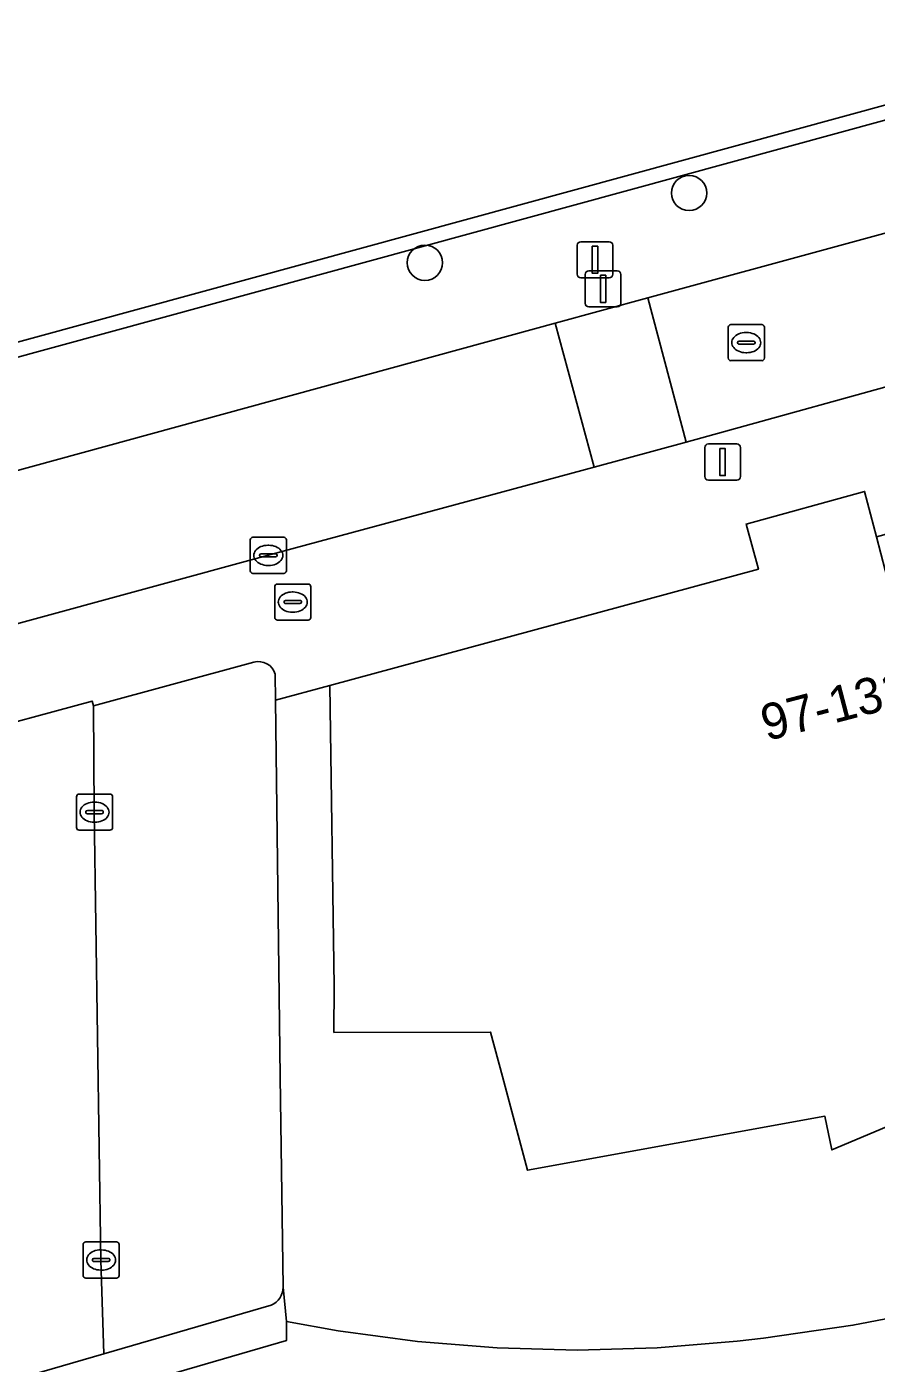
# Model space of a CAD drawing. Extents: x 159053 to 160042, y 380449 to 381423.
# Drawn here: x 159247.54 to 159271.09, y 380790.65 to 380827.7 of the extents above; entities that cross this region are included whole.
import ezdxf

# ---------------------------------------------------------------- set-up
doc = ezdxf.new("R2010")
doc.units = 0
for name, color, linetype in [('IMGEO_Afsluitpaal', 7, 'Continuous'), ('IMGEO_Boom', 7, 'Continuous'), ('IMGEO_Brandkraan', 7, 'Continuous'), ('IMGEO_Erf', 7, 'Continuous'), ('IMGEO_Groenvoorziening', 7, 'Continuous'), ('IMGEO_Haag', 7, 'Continuous'), ('IMGEO_Kolk', 7, 'Continuous'), ('IMGEO_Lichtmast', 7, 'Continuous'), ('IMGEO_Pand', 7, 'Continuous'), ('IMGEO_Pand_nummerreeks', 7, 'Continuous'), ('IMGEO_Parkeervlak_open', 7, 'Continuous'), ('IMGEO_Rijbaan_lokaal_open', 7, 'Continuous'), ('IMGEO_Rioolput', 7, 'Continuous'), ('IMGEO_Voetpad_open', 7, 'Continuous')]:
    doc.layers.add(name, color=color, linetype=linetype)

msp = doc.modelspace()

# ---------------------------------------------------------------- linework, layer by layer
at = {"layer": 'IMGEO_Afsluitpaal'}
for p, q in [((159262.801, 380820.841), (159262.801, 380821.641)), ((159262.801, 380821.641), (159262.801, 380820.841)), ((159262.901, 380821.741), (159263.691, 380821.741)), ((159263.691, 380821.741), (159262.901, 380821.741)), ((159263.791, 380821.641), (159263.791, 380820.841)), ((159263.791, 380820.841), (159263.791, 380821.641)), ((159263.691, 380820.741), (159262.901, 380820.741)), ((159262.901, 380820.741), (159263.691, 380820.741)), ((159263.025, 380820.035), (159263.025, 380820.835)), ((159263.025, 380820.835), (159263.025, 380820.035)), ((159263.125, 380820.935), (159263.915, 380820.935)), ((159263.915, 380820.935), (159263.125, 380820.935)), ((159264.015, 380820.835), (159264.015, 380820.035)), ((159264.015, 380820.035), (159264.015, 380820.835)), ((159263.915, 380819.935), (159263.125, 380819.935)), ((159263.125, 380819.935), (159263.915, 380819.935))]:
    msp.add_line(p, q, dxfattribs=at)
for points in [[(159263.221, 380821.616), (159263.371, 380821.616), (159263.371, 380820.866), (159263.221, 380820.866), (159263.221, 380821.616)], [(159263.445, 380820.81), (159263.595, 380820.81), (159263.595, 380820.06), (159263.445, 380820.06), (159263.445, 380820.81)]]:
    msp.add_lwpolyline(points, dxfattribs=at)
for centre, start, end in [((159262.901, 380821.641), 90, 180), ((159262.901, 380821.641), 90, 180), ((159263.691, 380821.641), 0, 90), ((159263.691, 380821.641), 360, 90), ((159262.901, 380820.841), 180, 270), ((159262.901, 380820.841), 180, 270), ((159263.125, 380820.835), 90, 180), ((159263.125, 380820.835), 90, 180), ((159263.691, 380820.841), 270, 0), ((159263.691, 380820.841), 270, 0), ((159263.915, 380820.835), 0, 90), ((159263.915, 380820.835), 360, 90), ((159263.125, 380820.035), 180, 270), ((159263.125, 380820.035), 180, 270), ((159263.915, 380820.035), 270, 0), ((159263.915, 380820.035), 270, 0)]:
    msp.add_arc(centre, 0.1, start, end, dxfattribs=at)
at = {"layer": 'IMGEO_Boom'}
for centre in [(159265.906, 380823.091), (159258.58, 380821.158)]:
    msp.add_circle(centre, 0.489, dxfattribs=at)
at = {"layer": 'IMGEO_Brandkraan'}
for p, q in [((159254.417, 380811.326), (159254.417, 380812.178)), ((159254.492, 380812.252), (159255.344, 380812.252)), ((159255.418, 380812.178), (159255.418, 380811.326)), ((159254.905, 380812.032), (159254.93, 380812.032)), ((159254.676, 380811.746), (159254.676, 380811.758)), ((159255.114, 380811.709), (159254.716, 380811.709)), ((159254.719, 380811.795), (159255.117, 380811.795)), ((159254.928, 380811.472), (159254.903, 380811.472)), ((159255.16, 380811.758), (159255.16, 380811.746)), ((159255.344, 380811.252), (159254.492, 380811.252))]:
    msp.add_line(p, q, dxfattribs=at)
for points in [[(159254.417, 380811.326), (159254.417, 380812.178)], [(159254.492, 380812.252), (159255.344, 380812.252)], [(159255.418, 380812.178), (159255.418, 380811.326)], [(159255.344, 380811.252), (159254.492, 380811.252)]]:
    msp.add_lwpolyline(points, dxfattribs=at)
for centre, radius, start, end in [((159254.494, 380812.176), 0.0765, 91.552, 178.448), ((159254.494, 380812.176), 0.0765, 91.552, 178.448), ((159255.342, 380812.176), 0.0765, 1.552, 88.448), ((159255.342, 380812.176), 0.0765, 1.552, 88.448), ((159254.716, 380811.755), 0.0403, 85.8775, 175.7526), ((159254.713, 380811.745), 0.0366, 178.938, 274.7102), ((159255.117, 380811.752), 0.043, 264.8664, 352.4533), ((159255.121, 380811.757), 0.0386, 1.7309, 96.639), ((159254.494, 380811.328), 0.0765, 181.552, 268.448), ((159254.494, 380811.328), 0.0765, 181.552, 268.448), ((159255.342, 380811.328), 0.0765, 271.552, 358.448), ((159255.342, 380811.328), 0.0765, 271.552, 358.448)]:
    msp.add_arc(centre, radius, start, end, dxfattribs=at)
for centre, major_axis, ratio, start_param, end_param in [((159254.904, 380811.752), (-0.387, 0.002), 0.722429, 4.712389, 7.853982), ((159254.929, 380811.752), (-0.39, 0.002), 0.717154, 1.570796, 4.712389)]:
    msp.add_ellipse(centre, major_axis=major_axis, ratio=ratio, start_param=start_param, end_param=end_param, dxfattribs=at)
at = {"layer": 'IMGEO_Erf'}
msp.add_lwpolyline([(159278.866, 380800.355), (159269.86, 380796.567), (159269.669, 380797.498), (159261.426, 380796.003), (159260.731, 380798.601), (159260.401, 380799.835), (159256.06, 380799.822), (159256.061, 380801.105), (159255.941, 380809.439), (159254.442, 380809.032), (159254.572, 380798.595), (159254.65, 380792.759), (159254.746, 380791.81), (159256.178, 380791.551), (159258.377, 380791.255), (159260.588, 380791.077), (159262.806, 380791.02), (159265.023, 380791.083), (159267.234, 380791.265), (159267.972, 380791.349), (159270.447, 380791.707), (159272.901, 380792.184)], dxfattribs=at)
at = {"layer": 'IMGEO_Groenvoorziening'}
for points in [[(159321.643, 380924.103), (159318.603, 380934.661), (159305.427, 380930.949), (159298.973, 380929.13), (159298.341, 380931.373), (159308.663, 380934.21), (159308.52, 380934.729), (159307.969, 380936.734), (159307.839, 380937.207), (159309.118, 380937.568), (159309.054, 380937.802), (159296.42, 380934.314), (159296.448, 380934.184), (159194.979, 380906.143), (159220.802, 380811.72), (159340.546, 380844.447), (159336.09, 380860.753), (159223.202, 380829.611), (159222.554, 380831.933), (159236.663, 380835.876), (159259.546, 380842.271), (159305.824, 380855.205), (159335.776, 380863.627), (159336.487, 380863.886)], [(159378.145, 380851.195), (159380.699, 380851.901), (159412.443, 380860.514), (159415.366, 380861.29), (159417.874, 380861.883), (159417.452, 380863.784), (159416.656, 380864.403), (159416.707, 380864.21), (159357.585, 380848.689), (159343.492, 380844.837), (159340.652, 380844.061), (159220.908, 380811.334), (159220.855, 380811.527), (159220.802, 380811.72), (159194.979, 380906.143), (159194.248, 380908.271), (159191.665, 380904.574), (159202.148, 380866.415), (159202.911, 380863.663), (159207.936, 380845.286), (159216.661, 380813.316)], [(159224.154, 380809.069), (159238.334, 380812.95), (159237.679, 380815.383), (159241.802, 380816.509), (159242.456, 380814.078), (159262.189, 380819.479), (159264.76, 380820.184), (159291.981, 380827.607), (159291.367, 380829.924), (159295.75, 380831.125), (159296.393, 380828.81), (159310.422, 380832.636), (159318.548, 380834.869), (159321.098, 380835.572), (159350.091, 380843.512), (159349.447, 380845.979), (159353.576, 380847.071), (159354.213, 380844.641), (159378.145, 380851.195)], [(159302.005, 380802.3), (159301.306, 380803.416), (159293.977, 380801.412), (159293.504, 380802.213), (159290.998, 380800.453), (159288.425, 380798.792), (159285.789, 380797.233), (159283.094, 380795.779), (159280.344, 380794.432), (159280.088, 380794.313), (159277.727, 380793.489), (159275.33, 380792.779), (159272.901, 380792.184), (159270.447, 380791.707), (159267.972, 380791.349), (159267.234, 380791.265), (159265.023, 380791.083), (159262.806, 380791.02), (159260.588, 380791.077), (159258.377, 380791.255), (159256.178, 380791.551), (159254.746, 380791.81), (159254.744, 380791.288), (159247.98, 380789.311)]]:
    msp.add_lwpolyline(points, dxfattribs=at)
msp.add_lwpolyline([(159416.656, 380864.403), (159416.608, 380864.597), (159357.481, 380849.075), (159343.386, 380845.223), (159340.546, 380844.447), (159220.802, 380811.72), (159220.855, 380811.527), (159220.908, 380811.334), (159340.652, 380844.061), (159343.492, 380844.837), (159357.585, 380848.689), (159416.707, 380864.21)], close=True, dxfattribs=at)
at = {"layer": 'IMGEO_Haag'}
msp.add_lwpolyline([(159416.656, 380864.403), (159416.608, 380864.597), (159357.481, 380849.075), (159343.386, 380845.223), (159340.546, 380844.447), (159220.802, 380811.72), (159220.855, 380811.527), (159220.908, 380811.334), (159340.652, 380844.061), (159343.492, 380844.837), (159357.585, 380848.689), (159416.707, 380864.21)], close=True, dxfattribs=at)
at = {"layer": 'IMGEO_Kolk'}
for p, q in [((159253.739, 380812.621), (159253.739, 380813.473)), ((159253.814, 380813.547), (159254.666, 380813.547)), ((159254.227, 380813.327), (159254.252, 380813.327)), ((159254.74, 380813.473), (159254.74, 380812.621)), ((159253.998, 380813.041), (159253.998, 380813.053)), ((159254.436, 380813.004), (159254.038, 380813.004)), ((159254.041, 380813.09), (159254.439, 380813.09)), ((159254.482, 380813.053), (159254.482, 380813.041)), ((159254.666, 380812.547), (159253.814, 380812.547)), ((159254.25, 380812.767), (159254.225, 380812.767)), ((159248.921, 380805.503), (159248.921, 380806.355)), ((159248.996, 380806.429), (159249.848, 380806.429)), ((159249.922, 380806.355), (159249.922, 380805.503)), ((159249.18, 380805.923), (159249.18, 380805.935)), ((159249.618, 380805.886), (159249.22, 380805.886)), ((159249.223, 380805.972), (159249.621, 380805.972)), ((159249.409, 380806.209), (159249.434, 380806.209)), ((159249.664, 380805.935), (159249.664, 380805.923)), ((159249.432, 380805.649), (159249.407, 380805.649)), ((159249.848, 380805.429), (159248.996, 380805.429)), ((159249.179, 380794.015), (159250.031, 380794.015)), ((159249.104, 380793.089), (159249.104, 380793.941)), ((159249.592, 380793.795), (159249.617, 380793.795)), ((159250.105, 380793.941), (159250.105, 380793.089)), ((159249.363, 380793.509), (159249.363, 380793.521)), ((159249.801, 380793.472), (159249.403, 380793.472)), ((159249.406, 380793.558), (159249.804, 380793.558)), ((159249.847, 380793.521), (159249.847, 380793.509)), ((159250.031, 380793.015), (159249.179, 380793.015)), ((159249.615, 380793.235), (159249.59, 380793.235))]:
    msp.add_line(p, q, dxfattribs=at)
for points in [[(159253.739, 380812.621), (159253.739, 380813.473)], [(159253.814, 380813.547), (159254.666, 380813.547)], [(159254.74, 380813.473), (159254.74, 380812.621)], [(159254.666, 380812.547), (159253.814, 380812.547)], [(159248.921, 380805.503), (159248.921, 380806.355)], [(159248.996, 380806.429), (159249.848, 380806.429)], [(159249.922, 380806.355), (159249.922, 380805.503)], [(159249.848, 380805.429), (159248.996, 380805.429)], [(159249.179, 380794.015), (159250.031, 380794.015)], [(159249.104, 380793.089), (159249.104, 380793.941)], [(159250.105, 380793.941), (159250.105, 380793.089)], [(159250.031, 380793.015), (159249.179, 380793.015)]]:
    msp.add_lwpolyline(points, dxfattribs=at)
for centre, radius, start, end in [((159253.816, 380813.471), 0.0765, 91.552, 178.448), ((159253.816, 380813.471), 0.0765, 91.552, 178.448), ((159254.664, 380813.471), 0.0765, 1.552, 88.448), ((159254.664, 380813.471), 0.0765, 1.552, 88.448), ((159254.038, 380813.05), 0.0403, 85.8775, 175.7526), ((159254.035, 380813.04), 0.0366, 178.938, 274.7102), ((159254.439, 380813.047), 0.043, 264.8664, 352.4533), ((159254.443, 380813.052), 0.0386, 1.7309, 96.639), ((159253.816, 380812.623), 0.0765, 181.552, 268.448), ((159253.816, 380812.623), 0.0765, 181.552, 268.448), ((159254.664, 380812.623), 0.0765, 271.552, 358.448), ((159254.664, 380812.623), 0.0765, 271.552, 358.448), ((159248.998, 380806.353), 0.0765, 91.552, 178.448), ((159248.998, 380806.353), 0.0765, 91.552, 178.448), ((159249.846, 380806.353), 0.0765, 1.552, 88.448), ((159249.846, 380806.353), 0.0765, 1.552, 88.448), ((159249.22, 380805.932), 0.0403, 85.8775, 175.7526), ((159249.217, 380805.922), 0.0366, 178.938, 274.7102), ((159249.621, 380805.929), 0.043, 264.8664, 352.4533), ((159249.625, 380805.934), 0.0386, 1.7309, 96.639), ((159248.998, 380805.505), 0.0765, 181.552, 268.448), ((159248.998, 380805.505), 0.0765, 181.552, 268.448), ((159249.846, 380805.505), 0.0765, 271.552, 358.448), ((159249.846, 380805.505), 0.0765, 271.552, 358.448), ((159249.181, 380793.939), 0.0765, 91.552, 178.448), ((159249.181, 380793.939), 0.0765, 91.552, 178.448), ((159250.029, 380793.939), 0.0765, 1.552, 88.448), ((159250.029, 380793.939), 0.0765, 1.552, 88.448), ((159249.403, 380793.518), 0.0403, 85.8775, 175.7526), ((159249.4, 380793.508), 0.0366, 178.938, 274.7102), ((159249.804, 380793.515), 0.043, 264.8664, 352.4533), ((159249.808, 380793.52), 0.0386, 1.7309, 96.639), ((159249.181, 380793.091), 0.0765, 181.552, 268.448), ((159249.181, 380793.091), 0.0765, 181.552, 268.448), ((159250.029, 380793.091), 0.0765, 271.552, 358.448), ((159250.029, 380793.091), 0.0765, 271.552, 358.448)]:
    msp.add_arc(centre, radius, start, end, dxfattribs=at)
for centre, major_axis, ratio, start_param, end_param in [((159254.226, 380813.047), (-0.387, 0.002), 0.722429, 4.712389, 7.853982), ((159254.251, 380813.047), (-0.39, 0.002), 0.717154, 1.570796, 4.712389), ((159249.408, 380805.929), (-0.387, 0.002), 0.722429, 4.712389, 7.853982), ((159249.433, 380805.929), (-0.39, 0.002), 0.717154, 1.570796, 4.712389), ((159249.591, 380793.515), (-0.387, 0.002), 0.722429, 4.712389, 7.853982), ((159249.616, 380793.515), (-0.39, 0.002), 0.717154, 1.570796, 4.712389)]:
    msp.add_ellipse(centre, major_axis=major_axis, ratio=ratio, start_param=start_param, end_param=end_param, dxfattribs=at)
at = {"layer": 'IMGEO_Lichtmast'}
for p, q in [((159266.339, 380815.234), (159266.339, 380816.034)), ((159266.339, 380816.034), (159266.339, 380815.234)), ((159266.439, 380816.134), (159267.229, 380816.134)), ((159267.229, 380816.134), (159266.439, 380816.134)), ((159267.329, 380816.034), (159267.329, 380815.234)), ((159267.329, 380815.234), (159267.329, 380816.034)), ((159267.229, 380815.134), (159266.439, 380815.134)), ((159266.439, 380815.134), (159267.229, 380815.134))]:
    msp.add_line(p, q, dxfattribs=at)
msp.add_lwpolyline([(159266.759, 380816.009), (159266.909, 380816.009), (159266.909, 380815.259), (159266.759, 380815.259), (159266.759, 380816.009)], dxfattribs=at)
for centre, start, end in [((159266.439, 380816.034), 90, 180), ((159266.439, 380816.034), 90, 180), ((159267.229, 380816.034), 0, 90), ((159267.229, 380816.034), 360, 90), ((159266.439, 380815.234), 180, 270), ((159266.439, 380815.234), 180, 270), ((159267.229, 380815.234), 270, 0), ((159267.229, 380815.234), 270, 0)]:
    msp.add_arc(centre, 0.1, start, end, dxfattribs=at)
at = {"layer": 'IMGEO_Pand'}
msp.add_lwpolyline([(159282.971, 380816.83), (159274.43, 380814.477), (159274.45, 380812.962), (159271.46, 380812.179), (159271.098, 380813.559), (159270.768, 380814.82), (159267.484, 380813.915), (159267.827, 380812.668), (159255.941, 380809.439), (159256.061, 380801.105), (159256.06, 380799.822), (159260.401, 380799.835), (159260.731, 380798.601), (159261.426, 380796.003), (159269.669, 380797.498), (159269.86, 380796.567), (159278.866, 380800.355), (159279.179, 380799.164), (159284.854, 380803.201), (159283.397, 380808.563), (159287.184, 380809.638)], close=True, dxfattribs=at)
at = {"layer": 'IMGEO_Parkeervlak_open'}
for points in [[(159253.835, 380810.082), (159249.391, 380808.875), (159249.416, 380805.928), (159249.6, 380793.515), (159249.677, 380790.91), (159254.317, 380792.262)], [(159254.65, 380792.759), (159254.572, 380798.595), (159254.442, 380809.032), (159254.433, 380809.755)]]:
    msp.add_lwpolyline(points, dxfattribs=at)
for centre, radius, start, end in [((159253.969, 380809.618), 0.484, 16.517, 106.1413), ((159254.108, 380792.762), 0.542, 292.6856, 359.6687)]:
    msp.add_arc(centre, radius, start, end, dxfattribs=at)
at = {"layer": 'IMGEO_Rijbaan_lokaal_open'}
for points in [[(159311.901, 380828.765), (159319.62, 380830.875), (159318.548, 380834.869), (159310.422, 380832.636), (159296.393, 380828.81), (159291.981, 380827.607), (159264.76, 380820.184), (159265.828, 380816.188), (159272.965, 380818.161), (159287.285, 380822.066)], [(159265.828, 380816.188), (159264.76, 380820.184), (159262.189, 380819.479), (159263.275, 380815.492)], [(159234.929, 380804.973), (159243.944, 380789.247), (159249.677, 380790.91), (159249.6, 380793.515), (159249.416, 380805.928), (159249.391, 380808.875), (159249.357, 380809.009), (159234.89, 380805.091)]]:
    msp.add_lwpolyline(points, close=True, dxfattribs=at)
msp.add_lwpolyline([(159225.787, 380805.28), (159229.759, 380806.373), (159254.307, 380813.067), (159263.275, 380815.492), (159262.189, 380819.479), (159242.456, 380814.078), (159238.334, 380812.95), (159224.154, 380809.069)], dxfattribs=at)
at = {"layer": 'IMGEO_Rioolput'}
for p, q in [((159266.99, 380818.518), (159266.99, 380819.37)), ((159267.065, 380819.444), (159267.917, 380819.444)), ((159267.478, 380819.224), (159267.503, 380819.224)), ((159267.991, 380819.37), (159267.991, 380818.518)), ((159267.249, 380818.938), (159267.249, 380818.95)), ((159267.687, 380818.901), (159267.289, 380818.901)), ((159267.292, 380818.987), (159267.69, 380818.987)), ((159267.733, 380818.95), (159267.733, 380818.938)), ((159267.501, 380818.664), (159267.476, 380818.664)), ((159267.917, 380818.444), (159267.065, 380818.444))]:
    msp.add_line(p, q, dxfattribs=at)
for points in [[(159266.99, 380818.518), (159266.99, 380819.37)], [(159267.065, 380819.444), (159267.917, 380819.444)], [(159267.991, 380819.37), (159267.991, 380818.518)], [(159267.917, 380818.444), (159267.065, 380818.444)]]:
    msp.add_lwpolyline(points, dxfattribs=at)
for centre, radius, start, end in [((159267.067, 380819.368), 0.0765, 91.552, 178.448), ((159267.067, 380819.368), 0.0765, 91.552, 178.448), ((159267.915, 380819.368), 0.0765, 1.552, 88.448), ((159267.915, 380819.368), 0.0765, 1.552, 88.448), ((159267.289, 380818.947), 0.0403, 85.8775, 175.7526), ((159267.286, 380818.937), 0.0366, 178.938, 274.7102), ((159267.69, 380818.944), 0.043, 264.8664, 352.4533), ((159267.694, 380818.949), 0.0386, 1.7309, 96.639), ((159267.067, 380818.52), 0.0765, 181.552, 268.448), ((159267.067, 380818.52), 0.0765, 181.552, 268.448), ((159267.915, 380818.52), 0.0765, 271.552, 358.448), ((159267.915, 380818.52), 0.0765, 271.552, 358.448)]:
    msp.add_arc(centre, radius, start, end, dxfattribs=at)
for centre, major_axis, ratio, start_param, end_param in [((159267.477, 380818.944), (-0.387, 0.002), 0.722429, 4.712389, 7.853982), ((159267.502, 380818.944), (-0.39, 0.002), 0.717154, 1.570796, 4.712389)]:
    msp.add_ellipse(centre, major_axis=major_axis, ratio=ratio, start_param=start_param, end_param=end_param, dxfattribs=at)
at = {"layer": 'IMGEO_Voetpad_open'}
for points in [[(159405.799, 380854.42), (159390.372, 380850.232), (159381.803, 380847.893), (159379.234, 380847.194), (159372.116, 380845.256), (159359.226, 380841.739), (159332.681, 380834.468), (159322.165, 380831.571), (159319.62, 380830.875), (159311.901, 380828.765), (159287.285, 380822.066), (159272.965, 380818.161), (159265.828, 380816.188), (159263.275, 380815.492), (159254.307, 380813.067), (159229.759, 380806.373), (159225.787, 380805.28)], [(159254.433, 380809.755), (159254.442, 380809.032), (159255.941, 380809.439), (159267.827, 380812.668), (159267.484, 380813.915), (159270.768, 380814.82), (159271.098, 380813.559), (159274.43, 380814.477), (159282.971, 380816.83), (159284.773, 380817.33), (159284.464, 380817.876)], [(159230.485, 380803.725), (159234.929, 380804.973), (159234.89, 380805.091), (159249.357, 380809.009), (159249.391, 380808.875), (159253.835, 380810.082)], [(159247.98, 380789.311), (159254.744, 380791.288), (159254.746, 380791.81), (159254.65, 380792.759)], [(159254.317, 380792.262), (159249.677, 380790.91), (159243.944, 380789.247), (159239.448, 380787.945)]]:
    msp.add_lwpolyline(points, dxfattribs=at)
for centre, radius, start, end in [((159253.969, 380809.618), 0.484, 16.517, 106.1413), ((159254.108, 380792.762), 0.542, 292.6856, 359.6687)]:
    msp.add_arc(centre, radius, start, end, dxfattribs=at)

# ---------------------------------------------------------------- texts
at = {"layer": 'IMGEO_Pand_nummerreeks'}
msp.add_text('97-131', height=1, rotation=14.6747, dxfattribs=at).set_placement((159268.053, 380807.896))

doc.saveas('drawing.dxf')
